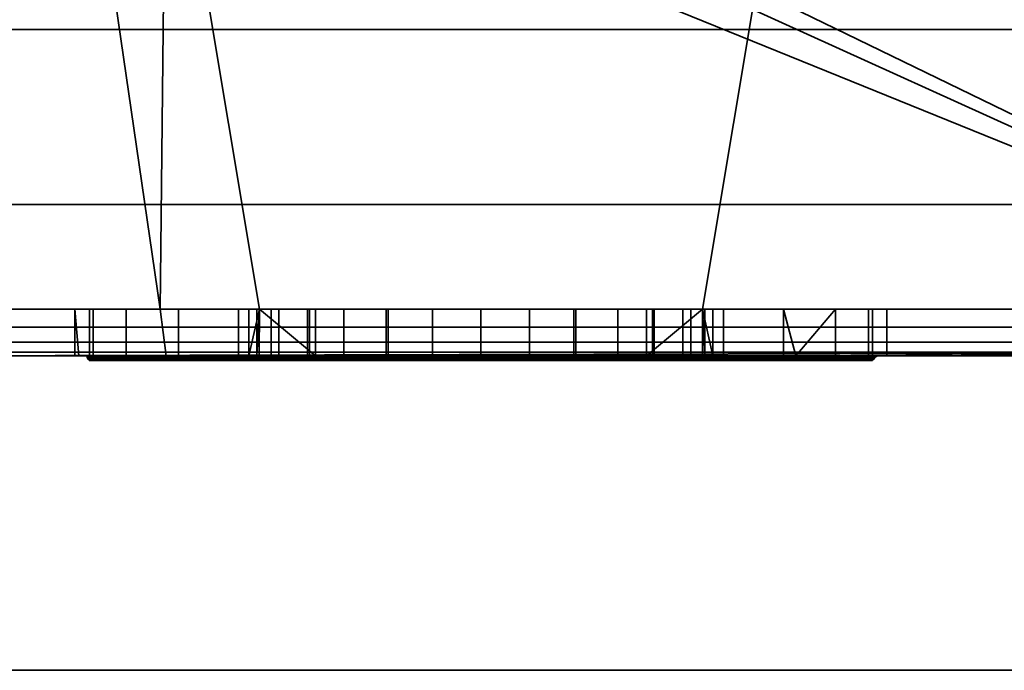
# Model space of a CAD drawing. Header units: millimetres. Extents: x -625 to 3625, y -115 to 71.
# Tile 768 of 1056: x 2546 to 2567, y -45 to -31. Entities that reach past the tile are written whole.
import ezdxf

# ---------------------------------------------------------------- set-up
doc = ezdxf.new("R2010")
doc.units = ezdxf.units.MM
doc.layers.add('151', color=7, linetype='Continuous', true_color=0xffffff)

# ---------------------------------------------------------------- blocks, each defined once
blk = doc.blocks.new('UG_SURFACE_003')
at = {"layer": '151', "color": 252, "linetype": 'Continuous', "lineweight": 35}
for points in [[(3625, -31, 2235), (3625, 69, 2235), (2275, 69, 2235), (2275, -31, 2235)], [(2425, -31, 2085), (2425, 69, 2085), (3475, 69, 2085), (3475, -31, 2085)], [(3625, -31, 2235), (2275, -31, 2235), (2425, -31, 2085), (3475, -31, 2085)]]:
    blk.add_3dface(points, dxfattribs=at)
blk = doc.blocks.new('UG_SURFACE_156')
at = {"layer": '151', "color": 252, "linetype": 'Continuous', "lineweight": 35}
for points in [[(2543.975, -24, 1167.5), (2494, -24, 1167.5), (2494, -37, 1167.5), (2576, -37, 1167.5)], [(2576, -37, 1002.5), (2494, -37, 1002.5), (2494, -24, 1002.5), (2543.975, -24, 1002.5)], [(2576, -37, 1167.5), (2547.375, -24, 1167.5), (2543.975, -24, 1167.5)], [(2576, -37, 1002.5), (2543.975, -24, 1002.5), (2547.375, -24, 1002.5)], [(2576, -37, 1167.5), (2549.25, -24, 1167.5), (2547.375, -24, 1167.5)], [(2576, -37, 1002.5), (2547.375, -24, 1002.5), (2549.25, -24, 1002.5)], [(2576, -37, 1167.5), (2562.75, -24, 1167.5), (2549.25, -24, 1167.5)], [(2576, -37, 1002.5), (2549.25, -24, 1002.5), (2562.75, -24, 1002.5)], [(2576, -37, 1167.5), (2568.025, -24, 1167.5), (2562.75, -24, 1167.5)], [(2576, -37, 1002.5), (2562.75, -24, 1002.5), (2568.025, -24, 1002.5)], [(2543.975, -37, 1003.5), (2549.125, -37, 1003.5), (2547.375, -25, 1003.5), (2543.975, -25, 1003.5)], [(2549.125, -37, 1166.5), (2543.975, -37, 1166.5), (2543.975, -25, 1166.5), (2547.375, -25, 1166.5)], [(2549.125, -37, 1003.5), (2549.25, -25, 1003.5), (2547.375, -25, 1003.5)], [(2547.375, -25, 1166.5), (2549.25, -25, 1166.5), (2549.125, -37, 1166.5)], [(2549.25, -25, 1003.5), (2549.125, -37, 1003.5), (2551.25, -37, 1003.5)], [(2549.25, -25, 1166.5), (2551.25, -37, 1166.5), (2549.125, -37, 1166.5)], [(2551.25, -37, 1003.5), (2560.75, -37, 1003.5), (2562.75, -25, 1003.5), (2549.25, -25, 1003.5)], [(2549.25, -25, 1166.5), (2562.75, -25, 1166.5), (2560.75, -37, 1166.5), (2551.25, -37, 1166.5)], [(2560.75, -37, 1003.5), (2568.025, -37, 1003.5), (2568.025, -25, 1003.5), (2562.75, -25, 1003.5)], [(2562.75, -25, 1166.5), (2568.025, -25, 1166.5), (2568.025, -37, 1166.5), (2560.75, -37, 1166.5)], [(2576, -37, 1167.5), (2494, -37, 1167.5), (2494, -37.383, 1167.424), (2575.969, -37.383, 1167.424)], [(2575.969, -37.383, 1002.576), (2494, -37.383, 1002.576), (2494, -37, 1002.5), (2576, -37, 1002.5)], [(2543.975, -37, 1033.975), (2543.975, -37, 1093.25), (2549.125, -37, 1093.25), (2549.125, -37, 1037.205)], [(2549.125, -37, 1037.205), (2547.689, -37, 1034.737), (2543.975, -37, 1033.975)], [(2543.975, -37, 1013.575), (2543.975, -37, 1033.975), (2547.293, -37, 1031.132), (2548.393, -37, 1027.676)], [(2543.975, -37, 1033.975), (2547.606, -37, 1033.975), (2547.293, -37, 1031.132)], [(2548.393, -37, 1027.676), (2549.125, -37, 1026.851), (2549.125, -37, 1013.575), (2543.975, -37, 1013.575)], [(2547.689, -37, 1034.737), (2547.606, -37, 1033.975), (2543.975, -37, 1033.975)], [(2549.125, -37, 1166.5), (2549.125, -37, 1126.75), (2543.975, -37, 1126.75), (2543.975, -37, 1166.5)], [(2549.125, -37, 1126.75), (2549.125, -37, 1108.1), (2543.975, -37, 1108.1), (2543.975, -37, 1126.75)], [(2549.125, -37, 1108.1), (2549.125, -37, 1099.9), (2543.975, -37, 1099.9), (2543.975, -37, 1108.1)], [(2549.125, -37, 1099.9), (2549.125, -37, 1093.25), (2543.975, -37, 1093.25), (2543.975, -37, 1099.9)], [(2549.125, -37, 1013.575), (2549.125, -37, 1003.5), (2543.975, -37, 1003.5), (2543.975, -37, 1013.575)], [(2547.293, -37, 1031.132), (2547.606, -37, 1033.975), (2547.606, -38, 1033.975), (2547.375, -38, 1031.877)], [(2547.293, -37, 1031.132), (2547.293, -38, 1031.132), (2547.375, -38, 1030.875)], [(2547.375, -38, 1030.875), (2548.393, -38, 1027.676), (2548.393, -37, 1027.676), (2547.293, -37, 1031.132)], [(2547.375, -38, 1031.877), (2547.293, -38, 1031.132), (2547.293, -37, 1031.132)], [(2547.606, -37, 1033.975), (2547.689, -37, 1034.737), (2547.689, -38, 1034.737), (2547.606, -38, 1033.975)], [(2549.25, -38, 1037.42), (2547.689, -38, 1034.737), (2547.689, -37, 1034.737), (2549.125, -37, 1037.205)], [(2549.125, -37, 1026.851), (2548.393, -37, 1027.676), (2548.393, -38, 1027.676), (2549.25, -38, 1026.71)], [(2549.125, -37, 1037.205), (2549.513, -37, 1037.872), (2549.513, -38, 1037.872), (2549.25, -38, 1037.42)], [(2549.25, -38, 1026.71), (2550.8, -38, 1024.963), (2550.8, -37, 1024.963), (2549.125, -37, 1026.851)], [(2549.125, -37, 1126.75), (2549.125, -37, 1166.5), (2551.027, -37, 1150.523), (2551.245, -37, 1148.455)], [(2549.125, -37, 1166.5), (2551.25, -37, 1166.5), (2551.25, -37, 1151.208), (2551.027, -37, 1150.523)], [(2549.125, -37, 1037.205), (2549.125, -37, 1093.25), (2551.027, -37, 1082.523), (2551.245, -37, 1080.455)], [(2549.125, -37, 1093.25), (2551.25, -37, 1093.25), (2551.25, -37, 1083.208), (2551.027, -37, 1082.523)], [(2549.125, -37, 1013.575), (2550.8, -37, 1013.575), (2550.8, -37, 1012.55)], [(2550.8, -37, 1012.55), (2551.196, -37, 1010.56), (2549.125, -37, 1003.5), (2549.125, -37, 1013.575)], [(2551.196, -37, 1010.56), (2551.25, -37, 1010.479), (2551.25, -37, 1003.5), (2549.125, -37, 1003.5)], [(2550.8, -37, 1013.575), (2549.125, -37, 1013.575), (2549.125, -37, 1026.851), (2550.8, -37, 1024.963)], [(2549.513, -37, 1037.872), (2549.125, -37, 1037.205), (2551.245, -37, 1080.455)], [(2551.245, -37, 1148.455), (2551.25, -37, 1148.446), (2551.25, -37, 1126.75), (2549.125, -37, 1126.75)], [(2551.25, -37, 1126.75), (2551.25, -37, 1108.1), (2549.125, -37, 1108.1), (2549.125, -37, 1126.75)], [(2551.25, -37, 1108.1), (2551.25, -37, 1099.9), (2549.125, -37, 1099.9), (2549.125, -37, 1108.1)], [(2551.25, -37, 1099.9), (2551.25, -37, 1093.25), (2549.125, -37, 1093.25), (2549.125, -37, 1099.9)], [(2552.452, -38, 1039.998), (2549.513, -38, 1037.872), (2549.513, -37, 1037.872), (2551.25, -37, 1039.129)], [(2551.245, -37, 1080.455), (2551.25, -37, 1080.446), (2551.25, -37, 1039.129), (2549.513, -37, 1037.872)], [(2550.8, -37, 1012.55), (2550.8, -38, 1012.55), (2551.196, -38, 1010.56), (2551.196, -37, 1010.56)], [(2550.8, -38, 1013.575), (2550.8, -38, 1012.55), (2550.8, -37, 1012.55), (2550.8, -37, 1013.575)], [(2550.8, -37, 1013.575), (2550.8, -37, 1024.963), (2550.8, -38, 1024.963), (2550.8, -38, 1013.575)], [(2551.027, -38, 1150.523), (2551.027, -37, 1150.523), (2551.25, -37, 1151.208)], [(2551.027, -37, 1150.523), (2551.027, -38, 1150.523), (2551.245, -38, 1148.455), (2551.245, -37, 1148.455)], [(2551.25, -37, 1151.208), (2551.67, -37, 1152.5), (2551.67, -38, 1152.5), (2551.027, -38, 1150.523)], [(2551.027, -38, 1082.523), (2551.027, -37, 1082.523), (2551.25, -37, 1083.208)], [(2551.027, -37, 1082.523), (2551.027, -38, 1082.523), (2551.245, -38, 1080.455), (2551.245, -37, 1080.455)], [(2551.25, -37, 1083.208), (2551.67, -37, 1084.5), (2551.67, -38, 1084.5), (2551.027, -38, 1082.523)], [(2551.196, -38, 1010.56), (2552.323, -38, 1008.873), (2552.323, -37, 1008.873), (2551.25, -37, 1010.479)], [(2551.25, -37, 1010.479), (2551.196, -37, 1010.56), (2551.196, -38, 1010.56)], [(2551.245, -38, 1148.455), (2552.284, -38, 1146.654), (2552.284, -37, 1146.654), (2551.25, -37, 1148.446)], [(2551.25, -37, 1148.446), (2551.245, -37, 1148.455), (2551.245, -38, 1148.455)], [(2551.245, -38, 1080.455), (2552.284, -38, 1078.654), (2552.284, -37, 1078.654), (2551.25, -37, 1080.446)], [(2551.25, -37, 1080.446), (2551.245, -37, 1080.455), (2551.245, -38, 1080.455)], [(2551.25, -37, 1039.129), (2552.452, -37, 1039.998), (2552.452, -38, 1039.998)], [(2556, -37, 1087), (2554.96, -37, 1086.891), (2551.25, -37, 1093.25), (2560.75, -37, 1093.25)], [(2551.25, -37, 1093.25), (2553.061, -37, 1086.045), (2551.67, -37, 1084.5)], [(2554.96, -37, 1086.891), (2553.061, -37, 1086.045), (2551.25, -37, 1093.25)], [(2560.75, -37, 1126.75), (2551.25, -37, 1126.75), (2556, -37, 1145), (2558.034, -37, 1145.432)], [(2551.25, -37, 1126.75), (2552.284, -37, 1146.654), (2553.966, -37, 1145.432)], [(2553.966, -37, 1145.432), (2556, -37, 1145), (2551.25, -37, 1126.75)], [(2551.25, -37, 1126.75), (2551.25, -37, 1148.446), (2552.284, -37, 1146.654)], [(2556, -37, 1155), (2554.96, -37, 1154.891), (2551.25, -37, 1166.5), (2560.75, -37, 1166.5)], [(2551.25, -37, 1166.5), (2553.061, -37, 1154.045), (2551.67, -37, 1152.5)], [(2554.96, -37, 1154.891), (2553.061, -37, 1154.045), (2551.25, -37, 1166.5)], [(2551.25, -37, 1039.129), (2552.284, -37, 1078.654), (2553.966, -37, 1077.432)], [(2552.452, -37, 1039.998), (2551.25, -37, 1039.129), (2553.966, -37, 1077.432)], [(2551.25, -37, 1039.129), (2551.25, -37, 1080.446), (2552.284, -37, 1078.654)], [(2560.75, -37, 1003.5), (2551.25, -37, 1003.5), (2556, -37, 1007.35), (2557.99, -37, 1007.746)], [(2551.25, -37, 1003.5), (2552.323, -37, 1008.873), (2554.01, -37, 1007.746)], [(2554.01, -37, 1007.746), (2556, -37, 1007.35), (2551.25, -37, 1003.5)], [(2551.25, -37, 1003.5), (2551.25, -37, 1010.479), (2552.323, -37, 1008.873)], [(2551.25, -37, 1126.75), (2560.75, -37, 1126.75), (2560.5, -37, 1108.5), (2551.5, -37, 1108.5)], [(2551.25, -37, 1093.25), (2551.25, -37, 1099.9), (2551.5, -37, 1099.9), (2551.5, -37, 1099.5)], [(2551.5, -37, 1099.5), (2560.5, -37, 1099.5), (2560.75, -37, 1093.25), (2551.25, -37, 1093.25)], [(2551.5, -37, 1099.9), (2551.25, -37, 1099.9), (2551.25, -37, 1108.1), (2551.5, -37, 1108.1)], [(2551.5, -37, 1108.5), (2551.5, -37, 1108.1), (2551.25, -37, 1108.1), (2551.25, -37, 1126.75)], [(2551.67, -37, 1152.5), (2551.25, -37, 1151.208), (2551.25, -37, 1166.5)], [(2551.67, -37, 1084.5), (2551.25, -37, 1083.208), (2551.25, -37, 1093.25)], [(2560.5, -37, 1099.5), (2551.5, -37, 1099.5), (2551.5, -38.1, 1099.5), (2560.5, -38.1, 1099.5)], [(2551.5, -38.1, 1108.5), (2551.5, -38.1, 1099.5), (2551.5, -37, 1099.9), (2551.5, -37, 1108.1)], [(2551.5, -38.1, 1099.5), (2551.5, -37, 1099.5), (2551.5, -37, 1099.9)], [(2551.5, -37, 1108.1), (2551.5, -37, 1108.5), (2551.5, -38.1, 1108.5)], [(2551.5, -37, 1108.5), (2560.5, -37, 1108.5), (2560.5, -38.1, 1108.5), (2551.5, -38.1, 1108.5)], [(2553.061, -37, 1154.045), (2553.061, -38, 1154.045), (2551.67, -38, 1152.5), (2551.67, -37, 1152.5)], [(2553.061, -37, 1086.045), (2553.061, -38, 1086.045), (2551.67, -38, 1084.5), (2551.67, -37, 1084.5)], [(2552.284, -37, 1146.654), (2552.284, -38, 1146.654), (2553.966, -38, 1145.432), (2553.966, -37, 1145.432)], [(2552.284, -37, 1078.654), (2552.284, -38, 1078.654), (2553.966, -38, 1077.432), (2553.966, -37, 1077.432)], [(2552.323, -37, 1008.873), (2552.323, -38, 1008.873), (2554.01, -38, 1007.746), (2554.01, -37, 1007.746)], [(2556, -37, 1040.75), (2556, -38, 1040.75), (2552.452, -38, 1039.998), (2552.452, -37, 1039.998)], [(2553.966, -37, 1077.432), (2556, -37, 1077), (2556, -37, 1040.75), (2552.452, -37, 1039.998)], [(2554.96, -37, 1154.891), (2554.96, -38, 1154.891), (2553.061, -38, 1154.045), (2553.061, -37, 1154.045)], [(2554.96, -37, 1086.891), (2554.96, -38, 1086.891), (2553.061, -38, 1086.045), (2553.061, -37, 1086.045)], [(2553.966, -37, 1145.432), (2553.966, -38, 1145.432), (2556, -38, 1145), (2556, -37, 1145)], [(2553.966, -37, 1077.432), (2553.966, -38, 1077.432), (2556, -38, 1077), (2556, -37, 1077)], [(2554.01, -37, 1007.746), (2554.01, -38, 1007.746), (2556, -38, 1007.35), (2556, -37, 1007.35)], [(2556, -38, 1155), (2554.96, -38, 1154.891), (2554.96, -37, 1154.891), (2556, -37, 1155)], [(2556, -38, 1087), (2554.96, -38, 1086.891), (2554.96, -37, 1086.891), (2556, -37, 1087)], [(2556, -37, 1007.35), (2556, -38, 1007.35), (2557.99, -38, 1007.746), (2557.99, -37, 1007.746)], [(2559.548, -37, 1039.998), (2559.548, -38, 1039.998), (2556, -38, 1040.75), (2556, -37, 1040.75)], [(2556, -37, 1155), (2557.039, -37, 1154.891), (2557.039, -38, 1154.891), (2556, -38, 1155)], [(2556, -37, 1145), (2556, -38, 1145), (2558.034, -38, 1145.432), (2558.034, -37, 1145.432)], [(2556, -37, 1087), (2557.039, -37, 1086.891), (2557.039, -38, 1086.891), (2556, -38, 1087)], [(2556, -37, 1077), (2556, -38, 1077), (2558.034, -38, 1077.432), (2558.034, -37, 1077.432)], [(2560.75, -37, 1093.25), (2557.039, -37, 1086.891), (2556, -37, 1087)], [(2560.75, -37, 1166.5), (2557.039, -37, 1154.891), (2556, -37, 1155)], [(2559.548, -37, 1039.998), (2556, -37, 1040.75), (2556, -37, 1077), (2558.034, -37, 1077.432)], [(2558.939, -37, 1154.045), (2558.939, -38, 1154.045), (2557.039, -38, 1154.891), (2557.039, -37, 1154.891)], [(2558.939, -37, 1086.045), (2558.939, -38, 1086.045), (2557.039, -38, 1086.891), (2557.039, -37, 1086.891)], [(2560.75, -37, 1093.25), (2558.939, -37, 1086.045), (2557.039, -37, 1086.891)], [(2560.75, -37, 1166.5), (2558.939, -37, 1154.045), (2557.039, -37, 1154.891)], [(2557.99, -37, 1007.746), (2557.99, -38, 1007.746), (2559.677, -38, 1008.873), (2559.677, -37, 1008.873)], [(2557.99, -37, 1007.746), (2559.677, -37, 1008.873), (2560.75, -37, 1003.5)], [(2558.034, -37, 1145.432), (2558.034, -38, 1145.432), (2559.716, -38, 1146.654), (2559.716, -37, 1146.654)], [(2558.034, -37, 1077.432), (2558.034, -38, 1077.432), (2559.716, -38, 1078.654), (2559.716, -37, 1078.654)], [(2558.034, -37, 1145.432), (2559.716, -37, 1146.654), (2560.75, -37, 1126.75)], [(2558.034, -37, 1077.432), (2560.75, -37, 1039.129), (2559.548, -37, 1039.998)], [(2558.034, -37, 1077.432), (2559.716, -37, 1078.654), (2560.75, -37, 1039.129)], [(2560.33, -37, 1152.5), (2560.33, -38, 1152.5), (2558.939, -38, 1154.045), (2558.939, -37, 1154.045)], [(2560.33, -37, 1084.5), (2560.33, -38, 1084.5), (2558.939, -38, 1086.045), (2558.939, -37, 1086.045)], [(2560.33, -37, 1084.5), (2558.939, -37, 1086.045), (2560.75, -37, 1093.25)], [(2560.33, -37, 1152.5), (2558.939, -37, 1154.045), (2560.75, -37, 1166.5)], [(2559.548, -38, 1039.998), (2559.548, -37, 1039.998), (2560.75, -37, 1039.129)], [(2560.75, -37, 1039.129), (2562.487, -37, 1037.872), (2562.487, -38, 1037.872), (2559.548, -38, 1039.998)], [(2560.75, -37, 1010.479), (2559.677, -37, 1008.873), (2559.677, -38, 1008.873), (2560.804, -38, 1010.56)], [(2559.677, -37, 1008.873), (2560.75, -37, 1010.479), (2560.75, -37, 1003.5)], [(2560.75, -37, 1148.446), (2559.716, -37, 1146.654), (2559.716, -38, 1146.654), (2560.755, -38, 1148.455)], [(2560.75, -37, 1080.446), (2559.716, -37, 1078.654), (2559.716, -38, 1078.654), (2560.755, -38, 1080.455)], [(2559.716, -37, 1078.654), (2560.75, -37, 1080.446), (2560.75, -37, 1039.129)], [(2559.716, -37, 1146.654), (2560.75, -37, 1148.446), (2560.75, -37, 1126.75)], [(2560.973, -38, 1150.523), (2560.33, -38, 1152.5), (2560.33, -37, 1152.5), (2560.75, -37, 1151.208)], [(2560.973, -38, 1082.523), (2560.33, -38, 1084.5), (2560.33, -37, 1084.5), (2560.75, -37, 1083.208)], [(2560.75, -37, 1093.25), (2560.75, -37, 1083.208), (2560.33, -37, 1084.5)], [(2560.75, -37, 1166.5), (2560.75, -37, 1151.208), (2560.33, -37, 1152.5)], [(2560.5, -38.1, 1099.5), (2560.5, -38.1, 1108.5), (2560.5, -37, 1108.1), (2560.5, -37, 1099.9)], [(2560.5, -38.1, 1108.5), (2560.5, -37, 1108.5), (2560.5, -37, 1108.1)], [(2560.5, -37, 1099.9), (2560.5, -37, 1099.5), (2560.5, -38.1, 1099.5)], [(2560.75, -37, 1126.75), (2560.75, -37, 1108.1), (2560.5, -37, 1108.1), (2560.5, -37, 1108.5)], [(2560.5, -37, 1099.5), (2560.5, -37, 1099.9), (2560.75, -37, 1099.9), (2560.75, -37, 1093.25)], [(2560.5, -37, 1108.1), (2560.75, -37, 1108.1), (2560.75, -37, 1099.9), (2560.5, -37, 1099.9)], [(2560.804, -38, 1010.56), (2560.804, -37, 1010.56), (2560.75, -37, 1010.479)], [(2560.755, -38, 1148.455), (2560.755, -37, 1148.455), (2560.75, -37, 1148.446)], [(2560.75, -37, 1151.208), (2560.973, -37, 1150.523), (2560.973, -38, 1150.523)], [(2560.755, -38, 1080.455), (2560.755, -37, 1080.455), (2560.75, -37, 1080.446)], [(2560.75, -37, 1083.208), (2560.973, -37, 1082.523), (2560.973, -38, 1082.523)], [(2568.025, -37, 1126.75), (2560.75, -37, 1126.75), (2560.75, -37, 1148.446), (2560.755, -37, 1148.455)], [(2562.487, -37, 1037.872), (2560.75, -37, 1039.129), (2560.75, -37, 1080.446), (2560.755, -37, 1080.455)], [(2568.025, -37, 1003.5), (2560.75, -37, 1003.5), (2560.75, -37, 1010.479), (2560.804, -37, 1010.56)], [(2560.973, -37, 1082.523), (2560.75, -37, 1083.208), (2560.75, -37, 1093.25), (2568.025, -37, 1093.25)], [(2560.973, -37, 1150.523), (2560.75, -37, 1151.208), (2560.75, -37, 1166.5), (2568.025, -37, 1166.5)], [(2568.025, -37, 1126.75), (2568.025, -37, 1108.1), (2560.75, -37, 1108.1), (2560.75, -37, 1126.75)], [(2568.025, -37, 1108.1), (2568.025, -37, 1099.9), (2560.75, -37, 1099.9), (2560.75, -37, 1108.1)], [(2568.025, -37, 1099.9), (2568.025, -37, 1093.25), (2560.75, -37, 1093.25), (2560.75, -37, 1099.9)], [(2560.755, -37, 1148.455), (2560.755, -38, 1148.455), (2560.973, -38, 1150.523), (2560.973, -37, 1150.523)], [(2560.755, -37, 1080.455), (2560.755, -38, 1080.455), (2560.973, -38, 1082.523), (2560.973, -37, 1082.523)], [(2568.025, -37, 1166.5), (2568.025, -37, 1126.75), (2560.755, -37, 1148.455), (2560.973, -37, 1150.523)], [(2568.025, -37, 1093.25), (2568.025, -37, 1033.975), (2560.755, -37, 1080.455), (2560.973, -37, 1082.523)], [(2564.311, -37, 1034.737), (2562.487, -37, 1037.872), (2560.755, -37, 1080.455), (2568.025, -37, 1033.975)], [(2560.804, -37, 1010.56), (2560.804, -38, 1010.56), (2561.2, -38, 1012.55), (2561.2, -37, 1012.55)], [(2568.025, -37, 1013.575), (2568.025, -37, 1003.5), (2560.804, -37, 1010.56), (2561.2, -37, 1012.55)], [(2563.607, -37, 1027.676), (2561.2, -37, 1024.963), (2561.2, -38, 1024.963), (2562.75, -38, 1026.71)], [(2561.2, -38, 1013.575), (2561.2, -38, 1024.963), (2561.2, -37, 1024.963), (2561.2, -37, 1013.575)], [(2561.2, -37, 1013.575), (2561.2, -37, 1012.55), (2561.2, -38, 1012.55), (2561.2, -38, 1013.575)], [(2568.025, -37, 1013.575), (2561.2, -37, 1013.575), (2561.2, -37, 1024.963), (2563.607, -37, 1027.676)], [(2561.2, -37, 1012.55), (2561.2, -37, 1013.575), (2568.025, -37, 1013.575)], [(2562.487, -37, 1037.872), (2564.311, -37, 1034.737), (2564.311, -38, 1034.737), (2562.75, -38, 1037.42)], [(2562.75, -38, 1037.42), (2562.487, -38, 1037.872), (2562.487, -37, 1037.872)], [(2562.75, -38, 1026.71), (2563.607, -38, 1027.676), (2563.607, -37, 1027.676)], [(2563.607, -37, 1027.676), (2563.607, -38, 1027.676), (2564.707, -38, 1031.132), (2564.707, -37, 1031.132)], [(2563.607, -37, 1027.676), (2564.707, -37, 1031.132), (2568.025, -37, 1033.975), (2568.025, -37, 1013.575)], [(2564.394, -38, 1033.975), (2564.311, -38, 1034.737), (2564.311, -37, 1034.737), (2564.394, -37, 1033.975)], [(2568.025, -37, 1033.975), (2564.394, -37, 1033.975), (2564.311, -37, 1034.737)], [(2564.394, -37, 1033.975), (2564.707, -37, 1031.132), (2564.707, -38, 1031.132), (2564.394, -38, 1033.975)], [(2564.707, -37, 1031.132), (2564.394, -37, 1033.975), (2568.025, -37, 1033.975)], [(2575.969, -37.383, 1167.424), (2494, -37.383, 1167.424), (2494, -37.707, 1167.207), (2575.879, -37.707, 1167.207)], [(2575.879, -37.707, 1002.793), (2494, -37.707, 1002.793), (2494, -37.383, 1002.576), (2575.969, -37.383, 1002.576)], [(2575.879, -37.707, 1167.207), (2494, -37.707, 1167.207), (2494, -37.924, 1166.883), (2575.744, -37.924, 1166.883)], [(2575.744, -37.924, 1003.117), (2494, -37.924, 1003.117), (2494, -37.707, 1002.793), (2575.879, -37.707, 1002.793)], [(2575.744, -37.924, 1166.883), (2494, -37.924, 1166.883), (2494, -38, 1166.5), (2543.975, -38, 1166.5)], [(2494, -37.924, 1003.117), (2547.375, -38, 1003.5), (2543.975, -38, 1003.5)], [(2494, -37.924, 1003.117), (2575.744, -37.924, 1003.117), (2549.25, -38, 1003.5), (2547.375, -38, 1003.5)], [(2575.744, -37.924, 1166.883), (2543.975, -38, 1166.5), (2547.375, -38, 1166.5)], [(2543.975, -38, 1033.975), (2543.975, -38, 1013.575), (2547.375, -38, 1013.575), (2547.375, -38, 1030.875)], [(2547.375, -38, 1030.875), (2547.293, -38, 1031.132), (2543.975, -38, 1033.975)], [(2547.293, -38, 1031.132), (2547.375, -38, 1031.877), (2547.375, -38, 1033.975), (2543.975, -38, 1033.975)], [(2543.975, -38, 1166.5), (2543.975, -38, 1128.75), (2547.375, -38, 1128.75), (2547.375, -38, 1166.5)], [(2543.975, -38, 1128.75), (2543.975, -38, 1110.1), (2547.375, -38, 1110.1), (2547.375, -38, 1128.75)], [(2543.975, -38, 1110.1), (2543.975, -38, 1097.9), (2547.375, -38, 1097.9), (2547.375, -38, 1110.1)], [(2543.975, -38, 1097.9), (2543.975, -38, 1091.25), (2547.375, -38, 1091.25), (2547.375, -38, 1097.9)], [(2543.975, -38, 1091.25), (2543.975, -38, 1033.975), (2547.375, -38, 1033.975), (2547.375, -38, 1091.25)], [(2543.975, -38, 1013.575), (2543.975, -38, 1003.5), (2547.375, -38, 1003.5), (2547.375, -38, 1013.575)], [(2575.744, -37.924, 1166.883), (2547.375, -38, 1166.5), (2549.25, -38, 1166.5)], [(2547.375, -38, 1110.1), (2547.375, -38, 1097.9), (2547.547, -38, 1103.112)], [(2547.547, -38, 1103.112), (2547.916, -38, 1106.627), (2547.375, -38, 1110.1)], [(2547.375, -38, 1097.9), (2549.25, -38, 1097.9), (2549.25, -38, 1099.071), (2548.639, -38, 1099.75)], [(2548.639, -38, 1099.75), (2547.547, -38, 1103.112), (2547.375, -38, 1097.9)], [(2547.375, -38, 1013.575), (2549.25, -38, 1013.575), (2549.25, -38, 1026.71), (2548.393, -38, 1027.676)], [(2547.375, -38, 1091.25), (2547.375, -38, 1033.975), (2547.606, -38, 1033.975), (2547.689, -38, 1034.737)], [(2547.689, -38, 1034.737), (2549.25, -38, 1037.42), (2549.25, -38, 1091.25), (2547.375, -38, 1091.25)], [(2547.606, -38, 1033.975), (2547.375, -38, 1033.975), (2547.375, -38, 1031.877)], [(2548.393, -38, 1027.676), (2547.375, -38, 1030.875), (2547.375, -38, 1013.575)], [(2547.916, -38, 1106.627), (2549.25, -38, 1108.937), (2549.25, -38, 1110.1), (2547.375, -38, 1110.1)], [(2547.375, -38, 1166.5), (2547.375, -38, 1128.75), (2549.25, -38, 1128.75), (2549.25, -38, 1166.5)], [(2547.375, -38, 1128.75), (2547.375, -38, 1110.1), (2549.25, -38, 1110.1), (2549.25, -38, 1128.75)], [(2547.375, -38, 1097.9), (2547.375, -38, 1091.25), (2549.25, -38, 1091.25), (2549.25, -38, 1097.9)], [(2547.375, -38, 1013.575), (2547.375, -38, 1003.5), (2549.25, -38, 1003.5), (2549.25, -38, 1013.575)], [(2548.645, -38.038, 1099.754), (2547.554, -38.038, 1103.112), (2547.547, -38, 1103.112), (2548.639, -38, 1099.75)], [(2547.554, -38.038, 1103.112), (2547.923, -38.038, 1106.624), (2547.916, -38, 1106.627), (2547.547, -38, 1103.112)], [(2549.25, -38, 1108.937), (2547.916, -38, 1106.627), (2547.923, -38.038, 1106.624), (2549.689, -38.038, 1109.683)], [(2548.645, -38.038, 1099.754), (2548.639, -38, 1099.75), (2549.25, -38, 1099.071)], [(2551.008, -38.038, 1097.129), (2548.645, -38.038, 1099.754), (2549.25, -38, 1099.071), (2550.304, -38, 1097.9)], [(2549.25, -38, 1166.5), (2562.75, -38, 1166.5), (2575.744, -37.924, 1166.883)], [(2575.744, -37.924, 1003.117), (2562.75, -38, 1003.5), (2549.25, -38, 1003.5)], [(2549.25, -38, 1166.5), (2554.96, -38, 1154.891), (2556, -38, 1155)], [(2556, -38, 1155), (2557.039, -38, 1154.891), (2562.75, -38, 1166.5), (2549.25, -38, 1166.5)], [(2549.25, -38, 1166.5), (2551.027, -38, 1150.523), (2551.67, -38, 1152.5)], [(2549.25, -38, 1128.75), (2552.284, -38, 1146.654), (2551.245, -38, 1148.455)], [(2549.25, -38, 1166.5), (2553.061, -38, 1154.045), (2554.96, -38, 1154.891)], [(2551.245, -38, 1148.455), (2551.027, -38, 1150.523), (2549.25, -38, 1166.5), (2549.25, -38, 1128.75)], [(2549.25, -38, 1128.75), (2562.75, -38, 1128.75), (2556, -38, 1145), (2553.966, -38, 1145.432)], [(2553.966, -38, 1145.432), (2552.284, -38, 1146.654), (2549.25, -38, 1128.75)], [(2551.67, -38, 1152.5), (2553.061, -38, 1154.045), (2549.25, -38, 1166.5)], [(2549.25, -38, 1091.25), (2554.233, -38, 1095.686), (2551.004, -38, 1097.123)], [(2549.25, -38, 1091.25), (2562.75, -38, 1091.25), (2557.767, -38, 1095.686), (2554.233, -38, 1095.686)], [(2549.25, -38, 1110.1), (2549.25, -38, 1108.937), (2549.683, -38, 1109.688)], [(2562.75, -38, 1128.75), (2549.25, -38, 1128.75), (2556, -38, 1112.5), (2559.457, -38, 1111.765)], [(2549.25, -38, 1128.75), (2549.25, -38, 1110.1), (2550.251, -38, 1110.1), (2552.543, -38, 1111.765)], [(2552.543, -38, 1111.765), (2556, -38, 1112.5), (2549.25, -38, 1128.75)], [(2562.75, -38, 1091.25), (2549.25, -38, 1091.25), (2554.96, -38, 1086.891), (2556, -38, 1087)], [(2549.25, -38, 1091.25), (2551.027, -38, 1082.523), (2551.67, -38, 1084.5)], [(2549.25, -38, 1037.42), (2552.284, -38, 1078.654), (2551.245, -38, 1080.455)], [(2553.966, -38, 1077.432), (2549.25, -38, 1037.42), (2549.513, -38, 1037.872)], [(2549.25, -38, 1091.25), (2553.061, -38, 1086.045), (2554.96, -38, 1086.891)], [(2551.245, -38, 1080.455), (2551.027, -38, 1082.523), (2549.25, -38, 1091.25), (2549.25, -38, 1037.42)], [(2553.966, -38, 1077.432), (2552.284, -38, 1078.654), (2549.25, -38, 1037.42)], [(2551.67, -38, 1084.5), (2553.061, -38, 1086.045), (2549.25, -38, 1091.25)], [(2549.25, -38, 1013.575), (2549.25, -38, 1003.5), (2551.196, -38, 1010.56), (2550.8, -38, 1012.55)], [(2549.25, -38, 1003.5), (2562.75, -38, 1003.5), (2556, -38, 1007.35), (2554.01, -38, 1007.746)], [(2549.25, -38, 1003.5), (2552.323, -38, 1008.873), (2551.196, -38, 1010.56)], [(2554.01, -38, 1007.746), (2552.323, -38, 1008.873), (2549.25, -38, 1003.5)], [(2550.8, -38, 1024.963), (2549.25, -38, 1026.71), (2549.25, -38, 1013.575), (2550.8, -38, 1013.575)], [(2550.8, -38, 1012.55), (2550.8, -38, 1013.575), (2549.25, -38, 1013.575)], [(2549.683, -38, 1109.688), (2550.251, -38, 1110.1), (2549.25, -38, 1110.1)], [(2549.25, -38, 1099.071), (2549.25, -38, 1097.9), (2550.304, -38, 1097.9)], [(2551.004, -38, 1097.123), (2550.304, -38, 1097.9), (2549.25, -38, 1097.9), (2549.25, -38, 1091.25)], [(2549.689, -38.038, 1109.683), (2549.683, -38, 1109.688), (2549.25, -38, 1108.937)], [(2553.966, -38, 1077.432), (2549.513, -38, 1037.872), (2552.452, -38, 1039.998)], [(2550.251, -38, 1110.1), (2549.683, -38, 1109.688), (2549.689, -38.038, 1109.683)], [(2549.689, -38.038, 1109.683), (2552.546, -38.038, 1111.758), (2552.543, -38, 1111.765), (2550.251, -38, 1110.1)], [(2550.304, -38, 1097.9), (2551.004, -38, 1097.123), (2551.008, -38.038, 1097.129)], [(2554.234, -38.038, 1095.693), (2551.008, -38.038, 1097.129), (2551.004, -38, 1097.123), (2554.233, -38, 1095.686)], [(2552.452, -38, 1039.998), (2556, -38, 1040.75), (2556, -38, 1077), (2553.966, -38, 1077.432)], [(2552.546, -38.038, 1111.758), (2556, -38.038, 1112.492), (2556, -38, 1112.5), (2552.543, -38, 1111.765)], [(2557.766, -38.038, 1095.693), (2554.234, -38.038, 1095.693), (2554.233, -38, 1095.686), (2557.767, -38, 1095.686)], [(2558.034, -38, 1077.432), (2556, -38, 1077), (2556, -38, 1040.75), (2559.548, -38, 1039.998)], [(2556, -38, 1087), (2557.039, -38, 1086.891), (2562.75, -38, 1091.25)], [(2557.99, -38, 1007.746), (2556, -38, 1007.35), (2562.75, -38, 1003.5)], [(2558.034, -38, 1145.432), (2556, -38, 1145), (2562.75, -38, 1128.75)], [(2556, -38.038, 1112.492), (2559.454, -38.038, 1111.758), (2559.457, -38, 1111.765), (2556, -38, 1112.5)], [(2557.039, -38, 1154.891), (2558.939, -38, 1154.045), (2562.75, -38, 1166.5)], [(2557.039, -38, 1086.891), (2558.939, -38, 1086.045), (2562.75, -38, 1091.25)], [(2560.992, -38.038, 1097.129), (2557.766, -38.038, 1095.693), (2557.767, -38, 1095.686), (2560.996, -38, 1097.123)], [(2560.996, -38, 1097.123), (2557.767, -38, 1095.686), (2562.75, -38, 1091.25)], [(2562.75, -38, 1003.5), (2559.677, -38, 1008.873), (2557.99, -38, 1007.746)], [(2562.75, -38, 1128.75), (2559.716, -38, 1146.654), (2558.034, -38, 1145.432)], [(2559.548, -38, 1039.998), (2562.487, -38, 1037.872), (2558.034, -38, 1077.432)], [(2562.75, -38, 1037.42), (2559.716, -38, 1078.654), (2558.034, -38, 1077.432)], [(2562.487, -38, 1037.872), (2562.75, -38, 1037.42), (2558.034, -38, 1077.432)], [(2562.75, -38, 1166.5), (2558.939, -38, 1154.045), (2560.33, -38, 1152.5)], [(2562.75, -38, 1091.25), (2558.939, -38, 1086.045), (2560.33, -38, 1084.5)], [(2561.749, -38, 1110.1), (2559.457, -38, 1111.765), (2559.454, -38.038, 1111.758), (2562.311, -38.038, 1109.683)], [(2559.457, -38, 1111.765), (2561.749, -38, 1110.1), (2562.75, -38, 1110.1), (2562.75, -38, 1128.75)], [(2560.804, -38, 1010.56), (2559.677, -38, 1008.873), (2562.75, -38, 1003.5)], [(2560.755, -38, 1148.455), (2559.716, -38, 1146.654), (2562.75, -38, 1128.75)], [(2560.755, -38, 1080.455), (2559.716, -38, 1078.654), (2562.75, -38, 1037.42)], [(2560.33, -38, 1152.5), (2560.973, -38, 1150.523), (2562.75, -38, 1166.5)], [(2560.33, -38, 1084.5), (2560.973, -38, 1082.523), (2562.75, -38, 1091.25)], [(2562.75, -38, 1128.75), (2562.75, -38, 1166.5), (2560.973, -38, 1150.523), (2560.755, -38, 1148.455)], [(2562.75, -38, 1037.42), (2562.75, -38, 1091.25), (2560.973, -38, 1082.523), (2560.755, -38, 1080.455)], [(2561.2, -38, 1012.55), (2560.804, -38, 1010.56), (2562.75, -38, 1003.5), (2562.75, -38, 1013.575)], [(2560.992, -38.038, 1097.129), (2560.996, -38, 1097.123), (2561.696, -38, 1097.9)], [(2561.696, -38, 1097.9), (2562.75, -38, 1099.071), (2563.355, -38.038, 1099.754), (2560.992, -38.038, 1097.129)], [(2562.75, -38, 1091.25), (2562.75, -38, 1097.9), (2561.696, -38, 1097.9), (2560.996, -38, 1097.123)], [(2562.75, -38, 1013.575), (2561.2, -38, 1013.575), (2561.2, -38, 1012.55)], [(2561.2, -38, 1013.575), (2562.75, -38, 1013.575), (2562.75, -38, 1026.71), (2561.2, -38, 1024.963)], [(2561.696, -38, 1097.9), (2562.75, -38, 1097.9), (2562.75, -38, 1099.071)], [(2562.75, -38, 1110.1), (2561.749, -38, 1110.1), (2562.317, -38, 1109.688)], [(2562.311, -38.038, 1109.683), (2562.317, -38, 1109.688), (2561.749, -38, 1110.1)], [(2562.311, -38.038, 1109.683), (2564.077, -38.038, 1106.624), (2564.084, -38, 1106.627), (2562.75, -38, 1108.937)], [(2562.75, -38, 1108.937), (2562.317, -38, 1109.688), (2562.311, -38.038, 1109.683)], [(2562.317, -38, 1109.688), (2562.75, -38, 1108.937), (2562.75, -38, 1110.1)], [(2575.744, -37.924, 1166.883), (2562.75, -38, 1166.5), (2568.025, -38, 1166.5)], [(2575.744, -37.924, 1003.117), (2568.025, -38, 1003.5), (2562.75, -38, 1003.5)], [(2568.025, -38, 1110.1), (2562.75, -38, 1110.1), (2562.75, -38, 1108.937), (2564.084, -38, 1106.627)], [(2568.025, -38, 1033.975), (2568.025, -38, 1091.25), (2562.75, -38, 1091.25), (2562.75, -38, 1037.42)], [(2562.75, -38, 1037.42), (2564.311, -38, 1034.737), (2568.025, -38, 1033.975)], [(2563.607, -38, 1027.676), (2562.75, -38, 1026.71), (2562.75, -38, 1013.575), (2568.025, -38, 1013.575)], [(2563.361, -38, 1099.75), (2562.75, -38, 1099.071), (2562.75, -38, 1097.9), (2568.025, -38, 1097.9)], [(2562.75, -38, 1166.5), (2562.75, -38, 1128.75), (2568.025, -38, 1128.75), (2568.025, -38, 1166.5)], [(2562.75, -38, 1128.75), (2562.75, -38, 1110.1), (2568.025, -38, 1110.1), (2568.025, -38, 1128.75)], [(2562.75, -38, 1097.9), (2562.75, -38, 1091.25), (2568.025, -38, 1091.25), (2568.025, -38, 1097.9)], [(2562.75, -38, 1013.575), (2562.75, -38, 1003.5), (2568.025, -38, 1003.5), (2568.025, -38, 1013.575)], [(2562.75, -38, 1099.071), (2563.361, -38, 1099.75), (2563.355, -38.038, 1099.754)], [(2564.446, -38.038, 1103.112), (2563.355, -38.038, 1099.754), (2563.361, -38, 1099.75), (2564.453, -38, 1103.112)], [(2564.453, -38, 1103.112), (2563.361, -38, 1099.75), (2568.025, -38, 1097.9)], [(2564.707, -38, 1031.132), (2563.607, -38, 1027.676), (2568.025, -38, 1013.575), (2568.025, -38, 1033.975)], [(2564.077, -38.038, 1106.624), (2564.446, -38.038, 1103.112), (2564.5, -38, 1104)], [(2564.5, -38, 1104), (2564.084, -38, 1106.627), (2564.077, -38.038, 1106.624)], [(2568.025, -38, 1110.1), (2564.084, -38, 1106.627), (2564.5, -38, 1104)], [(2564.311, -38, 1034.737), (2564.394, -38, 1033.975), (2568.025, -38, 1033.975)], [(2568.025, -38, 1033.975), (2564.394, -38, 1033.975), (2564.707, -38, 1031.132)], [(2564.446, -38.038, 1103.112), (2564.453, -38, 1103.112), (2564.5, -38, 1104)], [(2564.5, -38, 1104), (2564.453, -38, 1103.112), (2568.025, -38, 1097.9), (2568.025, -38, 1110.1)], [(2548.664, -38.071, 1099.765), (2547.576, -38.071, 1103.115), (2547.554, -38.038, 1103.112), (2548.645, -38.038, 1099.754)], [(2547.576, -38.071, 1103.115), (2547.944, -38.071, 1106.618), (2547.923, -38.038, 1106.624), (2547.554, -38.038, 1103.112)], [(2548.692, -38.092, 1099.781), (2547.608, -38.092, 1103.118), (2547.576, -38.071, 1103.115), (2548.664, -38.071, 1099.765)], [(2547.608, -38.092, 1103.118), (2547.975, -38.092, 1106.608), (2547.944, -38.071, 1106.618), (2547.576, -38.071, 1103.115)], [(2548.725, -38.1, 1099.8), (2547.646, -38.1, 1103.122), (2547.608, -38.092, 1103.118), (2548.692, -38.092, 1099.781)], [(2547.646, -38.1, 1103.122), (2548.011, -38.1, 1106.596), (2547.975, -38.092, 1106.608), (2547.608, -38.092, 1103.118)], [(2548.011, -38.1, 1106.596), (2547.646, -38.1, 1103.122), (2548.725, -38.1, 1099.8), (2551.5, -38.1, 1099.5)], [(2547.944, -38.071, 1106.618), (2549.705, -38.071, 1109.668), (2549.689, -38.038, 1109.683), (2547.923, -38.038, 1106.624)], [(2547.975, -38.092, 1106.608), (2549.729, -38.092, 1109.646), (2549.705, -38.071, 1109.668), (2547.944, -38.071, 1106.618)], [(2548.011, -38.1, 1106.596), (2549.757, -38.1, 1109.621), (2549.729, -38.092, 1109.646), (2547.975, -38.092, 1106.608)], [(2551.5, -38.1, 1099.5), (2551.5, -38.1, 1108.5), (2549.757, -38.1, 1109.621), (2548.011, -38.1, 1106.596)], [(2551.021, -38.071, 1097.147), (2548.664, -38.071, 1099.765), (2548.645, -38.038, 1099.754), (2551.008, -38.038, 1097.129)], [(2551.04, -38.092, 1097.173), (2548.692, -38.092, 1099.781), (2548.664, -38.071, 1099.765), (2551.021, -38.071, 1097.147)], [(2551.063, -38.1, 1097.204), (2548.725, -38.1, 1099.8), (2548.692, -38.092, 1099.781), (2551.04, -38.092, 1097.173)], [(2548.725, -38.1, 1099.8), (2551.063, -38.1, 1097.204), (2551.5, -38.1, 1099.5)], [(2549.705, -38.071, 1109.668), (2552.555, -38.071, 1111.738), (2552.546, -38.038, 1111.758), (2549.689, -38.038, 1109.683)], [(2549.729, -38.092, 1109.646), (2552.568, -38.092, 1111.709), (2552.555, -38.071, 1111.738), (2549.705, -38.071, 1109.668)], [(2549.757, -38.1, 1109.621), (2552.583, -38.1, 1111.674), (2552.568, -38.092, 1111.709), (2549.729, -38.092, 1109.646)], [(2556, -38.1, 1112.4), (2552.583, -38.1, 1111.674), (2549.757, -38.1, 1109.621), (2551.5, -38.1, 1108.5)], [(2554.239, -38.071, 1095.714), (2551.021, -38.071, 1097.147), (2551.008, -38.038, 1097.129), (2554.234, -38.038, 1095.693)], [(2554.245, -38.092, 1095.746), (2551.04, -38.092, 1097.173), (2551.021, -38.071, 1097.147), (2554.239, -38.071, 1095.714)], [(2554.254, -38.1, 1095.784), (2551.063, -38.1, 1097.204), (2551.04, -38.092, 1097.173), (2554.245, -38.092, 1095.746)], [(2560.5, -38.1, 1099.5), (2551.5, -38.1, 1099.5), (2551.063, -38.1, 1097.204), (2554.254, -38.1, 1095.784)], [(2559.417, -38.1, 1111.674), (2556, -38.1, 1112.4), (2551.5, -38.1, 1108.5), (2560.5, -38.1, 1108.5)], [(2552.555, -38.071, 1111.738), (2556, -38.071, 1112.471), (2556, -38.038, 1112.492), (2552.546, -38.038, 1111.758)], [(2552.568, -38.092, 1111.709), (2556, -38.092, 1112.438), (2556, -38.071, 1112.471), (2552.555, -38.071, 1111.738)], [(2552.583, -38.1, 1111.674), (2556, -38.1, 1112.4), (2556, -38.092, 1112.438), (2552.568, -38.092, 1111.709)], [(2557.761, -38.071, 1095.714), (2554.239, -38.071, 1095.714), (2554.234, -38.038, 1095.693), (2557.766, -38.038, 1095.693)], [(2557.755, -38.092, 1095.746), (2554.245, -38.092, 1095.746), (2554.239, -38.071, 1095.714), (2557.761, -38.071, 1095.714)], [(2557.746, -38.1, 1095.784), (2554.254, -38.1, 1095.784), (2554.245, -38.092, 1095.746), (2557.755, -38.092, 1095.746)], [(2554.254, -38.1, 1095.784), (2557.746, -38.1, 1095.784), (2560.937, -38.1, 1097.204), (2560.5, -38.1, 1099.5)], [(2556, -38.071, 1112.471), (2559.445, -38.071, 1111.738), (2559.454, -38.038, 1111.758), (2556, -38.038, 1112.492)], [(2556, -38.092, 1112.438), (2559.432, -38.092, 1111.709), (2559.445, -38.071, 1111.738), (2556, -38.071, 1112.471)], [(2556, -38.1, 1112.4), (2559.417, -38.1, 1111.674), (2559.432, -38.092, 1111.709), (2556, -38.092, 1112.438)], [(2560.937, -38.1, 1097.204), (2557.746, -38.1, 1095.784), (2557.755, -38.092, 1095.746), (2560.96, -38.092, 1097.173)], [(2560.96, -38.092, 1097.173), (2557.755, -38.092, 1095.746), (2557.761, -38.071, 1095.714), (2560.979, -38.071, 1097.147)], [(2560.979, -38.071, 1097.147), (2557.761, -38.071, 1095.714), (2557.766, -38.038, 1095.693), (2560.992, -38.038, 1097.129)], [(2559.417, -38.1, 1111.674), (2562.243, -38.1, 1109.621), (2562.271, -38.092, 1109.646), (2559.432, -38.092, 1111.709)], [(2560.5, -38.1, 1108.5), (2562.243, -38.1, 1109.621), (2559.417, -38.1, 1111.674)], [(2559.432, -38.092, 1111.709), (2562.271, -38.092, 1109.646), (2562.295, -38.071, 1109.668), (2559.445, -38.071, 1111.738)], [(2559.445, -38.071, 1111.738), (2562.295, -38.071, 1109.668), (2562.311, -38.038, 1109.683), (2559.454, -38.038, 1111.758)], [(2560.5, -38.1, 1099.5), (2563.275, -38.1, 1099.8), (2564.354, -38.1, 1103.122), (2563.989, -38.1, 1106.596)], [(2563.989, -38.1, 1106.596), (2562.243, -38.1, 1109.621), (2560.5, -38.1, 1108.5), (2560.5, -38.1, 1099.5)], [(2560.5, -38.1, 1099.5), (2560.937, -38.1, 1097.204), (2563.275, -38.1, 1099.8)], [(2563.275, -38.1, 1099.8), (2560.937, -38.1, 1097.204), (2560.96, -38.092, 1097.173), (2563.308, -38.092, 1099.781)], [(2563.308, -38.092, 1099.781), (2560.96, -38.092, 1097.173), (2560.979, -38.071, 1097.147), (2563.336, -38.071, 1099.765)], [(2563.336, -38.071, 1099.765), (2560.979, -38.071, 1097.147), (2560.992, -38.038, 1097.129), (2563.355, -38.038, 1099.754)], [(2562.243, -38.1, 1109.621), (2563.989, -38.1, 1106.596), (2564.025, -38.092, 1106.608), (2562.271, -38.092, 1109.646)], [(2562.271, -38.092, 1109.646), (2564.025, -38.092, 1106.608), (2564.056, -38.071, 1106.618), (2562.295, -38.071, 1109.668)], [(2562.295, -38.071, 1109.668), (2564.056, -38.071, 1106.618), (2564.077, -38.038, 1106.624), (2562.311, -38.038, 1109.683)], [(2564.354, -38.1, 1103.122), (2563.275, -38.1, 1099.8), (2563.308, -38.092, 1099.781), (2564.392, -38.092, 1103.118)], [(2564.392, -38.092, 1103.118), (2563.308, -38.092, 1099.781), (2563.336, -38.071, 1099.765), (2564.424, -38.071, 1103.115)], [(2564.424, -38.071, 1103.115), (2563.336, -38.071, 1099.765), (2563.355, -38.038, 1099.754), (2564.446, -38.038, 1103.112)], [(2563.989, -38.1, 1106.596), (2564.354, -38.1, 1103.122), (2564.392, -38.092, 1103.118), (2564.025, -38.092, 1106.608)], [(2564.025, -38.092, 1106.608), (2564.392, -38.092, 1103.118), (2564.424, -38.071, 1103.115), (2564.056, -38.071, 1106.618)], [(2564.056, -38.071, 1106.618), (2564.424, -38.071, 1103.115), (2564.446, -38.038, 1103.112), (2564.077, -38.038, 1106.624)]]:
    blk.add_3dface(points, dxfattribs=at)
blk = doc.blocks.new('UG_SURFACE_157')
at = {"layer": '151', "color": 43, "linetype": 'Continuous', "lineweight": 35}
for points in [[(2491, -49, 2017), (3409, -49, 2017), (3409, 0, 2017), (2491, 0, 2017)], [(2491, -47), (2491, -2), (3409, -2), (3409, -47)]]:
    blk.add_3dface(points, dxfattribs=at)
blk = doc.blocks.new('UG_SURFACE_167')
at = {"layer": '151', "color": 41, "linetype": 'Continuous', "lineweight": 35}
for points in [[(3527.25, -49.75, 2135.75), (3527.25, -34.75, 2135.75), (2372.75, -34.75, 2135.75), (2372.75, -49.75, 2135.75)], [(3527.25, -34.75, 2135.75), (3457.25, -34.75, 2065.75), (2442.75, -34.75, 2065.75), (2372.75, -34.75, 2135.75)], [(3457.25, -34.75, 2065.75), (3457.25, -49.75, 2065.75), (2442.75, -49.75, 2065.75), (2442.75, -34.75, 2065.75)]]:
    blk.add_3dface(points, dxfattribs=at)
blk = doc.blocks.new('UG_SURFACE_168')
at = {"layer": '151', "color": 14, "linetype": 'Continuous', "lineweight": 35}
for points in [[(3532.25, -31, 2140.75), (3527.25, -31, 2135.75), (2372.75, -31, 2135.75), (2367.75, -31, 2140.75)], [(3532.25, -46.75, 2140.75), (3532.25, -31, 2140.75), (2367.75, -31, 2140.75), (2367.75, -46.75, 2140.75)], [(2372.75, -31, 2135.75), (3527.25, -31, 2135.75), (3527.25, -49.75, 2135.75), (2372.75, -49.75, 2135.75)]]:
    blk.add_3dface(points, dxfattribs=at)
blk = doc.blocks.new('UG_SURFACE_169')
at = {"layer": '151', "color": 14, "linetype": 'Continuous', "lineweight": 35}
for points in [[(3456.3, -34.75, 2064.8), (3456.3, -5.75, 2064.8), (2443.7, -5.75, 2064.8), (2443.7, -34.75, 2064.8)], [(3452.25, -8.5, 2060.75), (3452.25, -46.75, 2060.75), (2447.75, -46.75, 2060.75), (2447.75, -8.5, 2060.75)], [(3457.25, -49.75, 2065.75), (3457.25, -34.75, 2065.75), (2442.75, -34.75, 2065.75), (2442.75, -49.75, 2065.75)], [(3457.25, -34.75, 2065.75), (3456.3, -34.75, 2064.8), (2443.7, -34.75, 2064.8), (2442.75, -34.75, 2065.75)]]:
    blk.add_3dface(points, dxfattribs=at)
blk = doc.blocks.new('UG_SURFACE_170')
at = {"layer": '151', "color": 7, "linetype": 'Continuous', "lineweight": 35}
for points in [[(2447.75, -8.75, 2060.75), (2447.75, -46.75, 2060.75), (3452.25, -46.75, 2060.75), (3452.25, -8.75, 2060.75)], [(3452, -8.75, 2060.5), (3452, -46.75, 2060.5), (2448, -46.75, 2060.5), (2448, -8.75, 2060.5)], [(3532.5, -46.75, 2141), (3532.5, -31, 2141), (2367.5, -31, 2141), (2367.5, -46.75, 2141)], [(3532.25, -31, 2140.75), (2367.75, -31, 2140.75), (2367.5, -31, 2141), (3532.5, -31, 2141)], [(2367.75, -46.75, 2140.75), (2367.75, -31, 2140.75), (3532.25, -31, 2140.75), (3532.25, -46.75, 2140.75)]]:
    blk.add_3dface(points, dxfattribs=at)
blk = doc.blocks.new('UG_SURFACE_178')
at = {"layer": '151', "color": 31, "linetype": 'Continuous', "lineweight": 35}
for points in [[(3460.75, -34.75, 2069.25), (3460.75, 50.25, 2069.25), (2439.25, 50.25, 2069.25), (2439.25, -34.75, 2069.25)], [(3412.75, 3.25, 2021.25), (3412.75, -44.75, 2021.25), (2487.25, -44.75, 2021.25), (2487.25, 3.25, 2021.25)], [(3456.25, -3.75, 2064.75), (3456.25, -34.75, 2064.75), (2443.75, -34.75, 2064.75), (2443.75, -3.75, 2064.75)], [(3451.75, -44.75, 2060.25), (3451.75, -3.75, 2060.25), (2448.25, -3.75, 2060.25), (2448.25, -44.75, 2060.25)], [(3456.25, -34.75, 2064.75), (3460.75, -34.75, 2069.25), (2439.25, -34.75, 2069.25), (2443.75, -34.75, 2064.75)]]:
    blk.add_3dface(points, dxfattribs=at)
blk = doc.blocks.new('UG_SURFACE_180')
at = {"layer": '151', "color": 7, "linetype": 'Continuous', "lineweight": 35}
for points in [[(2487.25, 2.75, 2021.25), (2487.25, -44.75, 2021.25), (3412.75, -44.75, 2021.25), (3412.75, 2.75, 2021.25)], [(3412.5, 2.75, 2021), (3412.5, -44.75, 2021), (2487.5, -44.75, 2021), (2487.5, 2.75, 2021)], [(3452, -44.75, 2060.5), (3452, -34.75, 2060.5), (2448, -34.75, 2060.5), (2448, -44.75, 2060.5)], [(3452, -34.75, 2060.5), (3451.75, -34.75, 2060.25), (2448.25, -34.75, 2060.25), (2448, -34.75, 2060.5)], [(2448.25, -44.75, 2060.25), (2448.25, -34.75, 2060.25), (3451.75, -34.75, 2060.25), (3451.75, -44.75, 2060.25)]]:
    blk.add_3dface(points, dxfattribs=at)

msp = doc.modelspace()

# ---------------------------------------------------------------- linework, layer by layer
at = {"layer": '151', "color": 252, "linetype": 'Continuous', "lineweight": -3, "true_color": 0x939598}
for p, q in [((2275, -31, 2235), (3625, -31, 2235)), ((3532.5, -31, 2141), (2367.5, -31, 2141)), ((3532.25, -31, 2140.75), (2367.75, -31, 2140.75)), ((3532.25, -31, 2140.75), (2367.75, -31, 2140.75)), ((3527.25, -31, 2135.75), (2372.75, -31, 2135.75)), ((3475, -31, 2085), (2425, -31, 2085)), ((3527.25, -34.75, 2135.75), (2372.75, -34.75, 2135.75)), ((3460.75, -34.75, 2069.25), (2439.25, -34.75, 2069.25)), ((3457.25, -34.75, 2065.75), (2442.75, -34.75, 2065.75)), ((3457.25, -34.75, 2065.75), (2442.75, -34.75, 2065.75)), ((3456.3, -34.75, 2064.8), (2443.7, -34.75, 2064.8)), ((3456.25, -34.75, 2064.75), (2443.75, -34.75, 2064.75)), ((3452, -34.75, 2060.5), (2448, -34.75, 2060.5)), ((3451.75, -34.75, 2060.25), (2448.25, -34.75, 2060.25)), ((2576, -37, 1002.5), (2494, -37, 1002.5)), ((2494, -37, 1167.5), (2576, -37, 1167.5)), ((2494, -37, 1166.5), (2575.586, -37, 1166.5)), ((2494, -37, 1003.5), (2575.586, -37, 1003.5)), ((2550.8, -37, 1024.963), (2550.8, -38, 1024.963)), ((2550.8, -37, 1012.55), (2550.8, -37, 1024.963)), ((2550.8, -37, 1012.55), (2550.8, -38, 1012.55)), ((2551.5, -37, 1108.5), (2560.5, -37, 1108.5)), ((2551.5, -38.1, 1108.5), (2551.5, -37, 1108.5)), ((2551.5, -37, 1099.5), (2551.5, -37, 1108.5)), ((2551.5, -38.1, 1099.5), (2551.5, -37, 1099.5)), ((2560.5, -37, 1099.5), (2551.5, -37, 1099.5)), ((2560.5, -38.1, 1108.5), (2560.5, -37, 1108.5)), ((2560.5, -37, 1108.5), (2560.5, -37, 1099.5)), ((2560.5, -38.1, 1099.5), (2560.5, -37, 1099.5)), ((2561.2, -37, 1012.55), (2561.2, -38, 1012.55)), ((2561.2, -37, 1024.963), (2561.2, -37, 1012.55)), ((2561.2, -37, 1024.963), (2561.2, -38, 1024.963)), ((2494, -38, 1003.5), (2575.586, -38, 1003.5)), ((2575.586, -38, 1166.5), (2494, -38, 1166.5)), ((2550.8, -38, 1012.55), (2550.8, -38, 1024.963)), ((2561.2, -38, 1024.963), (2561.2, -38, 1012.55)), ((2551.5, -38.1, 1099.5), (2551.5, -38.1, 1108.5)), ((2560.5, -38.1, 1099.5), (2551.5, -38.1, 1099.5)), ((2551.5, -38.1, 1108.5), (2560.5, -38.1, 1108.5)), ((2560.5, -38.1, 1108.5), (2560.5, -38.1, 1099.5)), ((3452, -44.75, 2060.5), (2448, -44.75, 2060.5)), ((3451.75, -44.75, 2060.25), (2448.25, -44.75, 2060.25)), ((3412.75, -44.75, 2021.25), (2487.25, -44.75, 2021.25)), ((3412.75, -44.75, 2021.25), (2487.25, -44.75, 2021.25)), ((3412.5, -44.75, 2021), (2487.5, -44.75, 2021))]:
    msp.add_line(p, q, dxfattribs=at)
at = {"layer": '151', "color": 252, "linetype": 'Continuous', "lineweight": -3, "true_color": 0x939598, "extrusion": (0, 1, 0)}
for centre, radius in [((-2556, 1082, -37), 5), ((-2556, 1150, -37), 5), ((-2556, 1104, -38), 8.5), ((-2556, 1150, -38), 5), ((-2556, 1082, -38), 5)]:
    msp.add_circle(centre, radius, dxfattribs=at)
at = {"layer": '151', "color": 252, "linetype": 'Continuous', "lineweight": -3, "true_color": 0x939598, "extrusion": (0, -1, 0)}
msp.add_circle((2556, 1104, 38.1), 8.4, dxfattribs=at)
at = {"layer": '151', "color": 252, "linetype": 'Continuous', "lineweight": -3, "true_color": 0x939598, "extrusion": (0, 1, 0)}
for centre, radius, start, end in [((-2556, 1032, -37), 8.75, 306.4617, 233.5383), ((-2556, 1012.55, -37), 5.2, 180, 0), ((-2556, 1032, -38), 8.75, 306.4617, 233.5383), ((-2556, 1012.55, -38), 5.2, 180, 0)]:
    msp.add_arc(centre, radius, start, end, dxfattribs=at)
at = {"layer": '151', "color": 252, "linetype": 'Continuous', "lineweight": -3, "true_color": 0x939598}
msp.add_open_spline([(3451.75, -44.75, 2060.25), (3117.25, -44.75, 2060.25), (2782.75, -44.75, 2060.25), (2448.25, -44.75, 2060.25)], degree=3, dxfattribs=at)

# ---------------------------------------------------------------- block references
for name in ['UG_SURFACE_157', 'UG_SURFACE_003', 'UG_SURFACE_178', 'UG_SURFACE_180', 'UG_SURFACE_169', 'UG_SURFACE_170', 'UG_SURFACE_156', 'UG_SURFACE_168', 'UG_SURFACE_167']:
    msp.add_blockref(name, (0, 0), dxfattribs=at)

doc.saveas('drawing.dxf')
